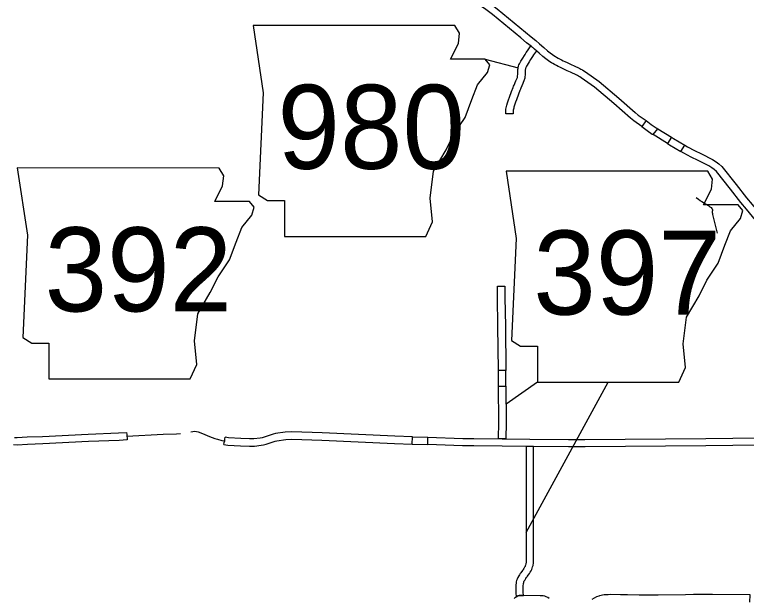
# Model space of a CAD drawing. Extents: x 77230 to 630905, y 790554 to 1662844.
# Drawn here: x 528426 to 553250, y 1540788 to 1560593 of the extents above; entities that cross this region are included whole.
import ezdxf

# ---------------------------------------------------------------- set-up
doc = ezdxf.new("R2010")
doc.units = 0
for name, color, linetype in [('Level 10', 7, 'Continuous'), ('Level 15', 7, 'Continuous'), ('Level 24', 7, 'Continuous'), ('Level 56', 7, 'Continuous')]:
    doc.layers.add(name, color=color, linetype=linetype)

msp = doc.modelspace()

# ---------------------------------------------------------------- linework, layer by layer
at = {"layer": 'Level 10'}
for points in [[(545335, 1557233), (545085, 1557233), (545085, 1557283), (545089, 1557341), (545095, 1557390), (545105, 1557436), (545114, 1557476), (545125, 1557518), (545148, 1557598), (545182, 1557707), (545210, 1557789), (545282, 1557982), (545336, 1558118), (545355, 1558164), (545370, 1558200), (545434, 1558352), (545480, 1558463), (545483, 1558472), (545487, 1558489), (545491, 1558515), (545496, 1558564), (545501, 1558729), (545503, 1558769), (545508, 1558806), (545518, 1558848), (545534, 1558888), (545552, 1558927), (545578, 1558975), (545599, 1559011), (545670, 1559122), (545719, 1559204), (545742, 1559239), (545784, 1559307), (545822, 1559365), (545935, 1559532), (546125, 1559367)], [(546125, 1559367), (546030, 1559225), (545994, 1559172), (545953, 1559105), (545931, 1559072), (545883, 1558991), (545812, 1558880), (545795, 1558850), (545775, 1558814), (545764, 1558791), (545758, 1558774), (545754, 1558761), (545752, 1558744), (545750, 1558717), (545746, 1558548), (545739, 1558482), (545732, 1558437), (545724, 1558408), (545717, 1558381), (545664, 1558256), (545601, 1558103), (545586, 1558068), (545568, 1558024), (545515, 1557892), (545446, 1557705), (545420, 1557629), (545387, 1557526), (545366, 1557452), (545357, 1557417), (545349, 1557383), (545342, 1557349), (545338, 1557317), (545335, 1557275), (545335, 1557233)], [(551548, 1554390), (551623, 1554338), (551680, 1554291), (551698, 1554276), (551737, 1554256), (551790, 1554219), (551819, 1554195), (551869, 1554169), (551906, 1554154), (551936, 1554130), (551977, 1554105), (552016, 1554075), (552056, 1554045), (552079, 1554014), (552089, 1553999), (552098, 1553974), (552098, 1553944), (552089, 1553909), (552089, 1553882), (552096, 1553848), (552104, 1553808), (552115, 1553765)], [(552115, 1553765), (552258, 1553176)], [(545086, 1548523), (544836, 1548523), (544823, 1550021), (544803, 1550996), (544810, 1551385), (545060, 1551384)], [(545060, 1551384), (545053, 1550996), (545073, 1550025), (545086, 1548523)], [(544841, 1547983), (544836, 1548523)], [(545091, 1547983), (545086, 1548523)], [(545090, 1546197), (544840, 1546200), (544852, 1546761), (544841, 1547983)], [(544841, 1547983), (545091, 1547983), (545102, 1546760), (545090, 1546197)], [(528416, 1546250), (528510, 1546242), (528846, 1546264), (529375, 1546283), (530924, 1546359), (531954, 1546400), (532226, 1546416)], [(532233, 1546291), (533465, 1546363), (533918, 1546366), (534055, 1546380)], [(534399, 1546444), (534534, 1546456), (534648, 1546439), (534798, 1546384), (535042, 1546279), (535218, 1546213), (535306, 1546184), (535454, 1546147), (535551, 1546133)], [(541916, 1546021), (541920, 1546270), (541327, 1546291), (538856, 1546404), (537828, 1546441), (537604, 1546429), (537275, 1546380), (537195, 1546360), (536891, 1546259), (536821, 1546240), (536754, 1546229), (536545, 1546204), (536394, 1546203), (536104, 1546210), (535685, 1546240), (535569, 1546257)], [(532249, 1546166), (531967, 1546150), (530935, 1546109), (529386, 1546034), (528858, 1546014), (528508, 1545991), (528383, 1546002)], [(535523, 1546011), (535658, 1545991), (536092, 1545961), (536392, 1545953), (536561, 1545955), (536790, 1545982), (536874, 1545996), (536963, 1546019), (537265, 1546120), (537324, 1546134), (537629, 1546180), (537830, 1546191), (538846, 1546154), (541317, 1546041), (541916, 1546021)], [(541920, 1546270), (542448, 1546252)], [(542440, 1546003), (542448, 1546252), (543627, 1546212), (544004, 1546215), (544964, 1546198), (545900, 1546192)], [(545900, 1546192), (547220, 1546175), (547773, 1546183), (551870, 1546212), (553709, 1546232), (553711, 1545982)], [(541916, 1546021), (542440, 1546003)], [(545897, 1545942), (544961, 1545948), (544003, 1545965), (543624, 1545962), (542440, 1546003)], [(546024, 1545941), (545774, 1545943), (545780, 1542051), (545777, 1542011)], [(553711, 1545982), (551872, 1545962), (547776, 1545933), (547220, 1545925), (545897, 1545942)], [(546026, 1541989), (546030, 1542041), (546024, 1545941)], [(545777, 1542011), (545767, 1541963), (545757, 1541919), (545750, 1541895), (545741, 1541869), (545728, 1541844), (545703, 1541800), (545683, 1541767), (545663, 1541740), (545619, 1541690), (545596, 1541658), (545577, 1541633), (545552, 1541592), (545526, 1541548), (545494, 1541492), (545471, 1541440), (545456, 1541392), (545445, 1541347), (545438, 1541303), (545431, 1541244), (545428, 1541174), (545427, 1541101), (545427, 1541023), (545430, 1540974), (545442, 1540843), (545494, 1540873), (545542, 1540884), (545689, 1540886)], [(545689, 1540886), (545679, 1540994), (545677, 1541032), (545677, 1541098), (545678, 1541165), (545681, 1541224), (545686, 1541269), (545690, 1541297), (545698, 1541326), (545706, 1541353), (545717, 1541380), (545741, 1541422), (545765, 1541461), (545785, 1541492), (545798, 1541511), (545815, 1541534), (545857, 1541583), (545890, 1541627), (545918, 1541672), (545949, 1541727), (545970, 1541769), (545988, 1541816), (545999, 1541858), (546012, 1541908), (546026, 1541989)], [(546564, 1540788), (546517, 1540814), (546461, 1540841), (546412, 1540858), (546359, 1540869), (546309, 1540877), (546256, 1540879), (545680, 1540886), (545601, 1540886), (545567, 1540884), (545546, 1540883), (545521, 1540879), (545495, 1540872), (545471, 1540861), (545451, 1540849), (545432, 1540836), (545413, 1540822), (545391, 1540801), (545374, 1540780)], [(553372, 1540663), (553376, 1540913), (552103, 1540922), (551457, 1540919), (551188, 1540910), (550258, 1540897), (549906, 1540893), (549617, 1540893), (549218, 1540903), (548984, 1540910), (548632, 1540915), (548564, 1540912), (548490, 1540910), (548431, 1540904), (548373, 1540897), (548323, 1540887), (548271, 1540873), (548244, 1540864), (548171, 1540837), (548084, 1540796)], [(548084, 1540796), (548003, 1540747)]]:
    msp.add_lwpolyline(points, dxfattribs=at)
for start, end in [(180.861, 189.4167), (345.1341, 353.6929)]:
    msp.add_arc((533903, 1546441), 1677, start, end, dxfattribs=at)
at = {"layer": 'Level 15'}
for points in [[(546344, 1559170), (546216, 1559291), (546065, 1559417), (545952, 1559519), (545792, 1559642), (545601, 1559806), (544640, 1560598), (544550, 1560668), (544368, 1560797), (543826, 1561163), (542988, 1561739), (543130, 1561945)], [(543130, 1561945), (543967, 1561370), (544511, 1561002), (544699, 1560869), (544796, 1560793), (545762, 1559997), (545950, 1559836), (546112, 1559711), (546229, 1559606), (546382, 1559478), (546505, 1559361)], [(546505, 1559361), (546595, 1559294)], [(546595, 1559294), (546678, 1559236), (546723, 1559206), (546772, 1559174), (546814, 1559148), (546865, 1559120), (546929, 1559085), (546981, 1559058), (547034, 1559030), (547095, 1559000), (547167, 1558966), (547279, 1558915), (547331, 1558892), (547390, 1558864), (547600, 1558765), (547637, 1558747), (547688, 1558718), (547735, 1558688), (547788, 1558652), (548256, 1558325)], [(546445, 1559094), (546344, 1559170)], [(548095, 1558134), (547647, 1558446), (547598, 1558479), (547559, 1558504), (547521, 1558526), (547493, 1558539), (547284, 1558638), (547227, 1558665), (547176, 1558688), (547062, 1558740), (546987, 1558775), (546922, 1558807), (546865, 1558836), (546811, 1558865), (546746, 1558900), (546689, 1558932), (546639, 1558962), (546585, 1558997), (546537, 1559029), (546445, 1559094)], [(548256, 1558325), (548921, 1557764), (549482, 1557268), (549580, 1557187), (549845, 1556997), (549701, 1556793)], [(549701, 1556793), (549427, 1556989), (549319, 1557079), (548758, 1557575), (548095, 1558134)], [(549845, 1556997), (550024, 1556868), (550192, 1556752), (550246, 1556718)], [(549701, 1556793), (549880, 1556664), (550054, 1556543), (550090, 1556522)], [(550570, 1556223), (550090, 1556522), (550246, 1556718)], [(550246, 1556718), (550709, 1556431), (550570, 1556223)], [(550570, 1556223), (550643, 1556178), (551029, 1555949)], [(550709, 1556431), (550773, 1556391), (551163, 1556160)], [(552709, 1554675), (552238, 1555271), (552157, 1555340), (552080, 1555397), (551977, 1555465), (551616, 1555649), (551382, 1555754), (551129, 1555889), (551029, 1555949), (551163, 1556160)], [(551163, 1556160), (551252, 1556107), (551492, 1555979), (551724, 1555875), (552103, 1555681), (552224, 1555602), (552313, 1555535), (552419, 1555445), (552905, 1554830)], [(552905, 1554830), (553260, 1554378), (553446, 1554157), (554625, 1552707), (554767, 1552517), (554828, 1552428), (554875, 1552318), (554894, 1552239), (554904, 1552097)], [(554652, 1552112), (554646, 1552201), (554637, 1552239), (554608, 1552307), (554564, 1552371), (554428, 1552553), (553253, 1553997), (553066, 1554220), (552709, 1554675)]]:
    msp.add_lwpolyline(points, dxfattribs=at)
at = {"layer": 'Level 24'}
for points in [[(536513, 1560227), (536855, 1557943), (536703, 1554479), (537008, 1554289), (537579, 1554289), (537579, 1553071), (542375, 1553071), (542603, 1553566), (542527, 1554365), (542641, 1555278), (543060, 1556002), (543326, 1556535), (543707, 1557106), (543936, 1557715), (544126, 1558209), (544468, 1558628), (544545, 1558895), (544392, 1559085), (543212, 1559085), (543479, 1559618), (543517, 1559960), (543359, 1560224)], [(536513, 1560227), (536855, 1557943), (536703, 1554479), (537008, 1554289), (537579, 1554289), (537579, 1553071), (542375, 1553071), (542603, 1553566), (542527, 1554365), (542641, 1555278), (543060, 1556002), (543326, 1556535), (543707, 1557106), (543936, 1557715), (544126, 1558209), (544468, 1558628), (544545, 1558895), (544392, 1559085), (543212, 1559085), (543479, 1559618), (543517, 1559960), (543359, 1560224)], [(528516, 1555390), (528859, 1553106), (528706, 1549642), (529011, 1549452), (529582, 1549452), (529582, 1548234), (534378, 1548234), (534607, 1548728), (534530, 1549528), (534645, 1550441), (535063, 1551165), (535330, 1551698), (535710, 1552269), (535939, 1552878), (536129, 1553372), (536472, 1553791), (536548, 1554058), (536396, 1554248), (535216, 1554248), (535482, 1554781), (535520, 1555123), (535362, 1555387)], [(528516, 1555390), (528859, 1553106), (528706, 1549642), (529011, 1549452), (529582, 1549452), (529582, 1548234), (534378, 1548234), (534607, 1548728), (534530, 1549528), (534645, 1550441), (535063, 1551165), (535330, 1551698), (535710, 1552269), (535939, 1552878), (536129, 1553372), (536472, 1553791), (536548, 1554058), (536396, 1554248), (535216, 1554248), (535482, 1554781), (535520, 1555123), (535362, 1555387)], [(545096, 1555281), (545438, 1552997), (545286, 1549533), (545591, 1549342), (546162, 1549342), (546162, 1548124), (550958, 1548124), (551186, 1548619), (551110, 1549419), (551224, 1550332), (551643, 1551055), (551909, 1551588), (552290, 1552159), (552518, 1552768), (552709, 1553263), (553051, 1553682), (553128, 1553948), (552975, 1554139), (551795, 1554139), (552062, 1554672), (552100, 1555014), (551942, 1555277)], [(545096, 1555281), (545438, 1552997), (545286, 1549533), (545591, 1549342), (546162, 1549342), (546162, 1548124), (550958, 1548124), (551186, 1548619), (551110, 1549419), (551224, 1550332), (551643, 1551055), (551909, 1551588), (552290, 1552159), (552518, 1552768), (552709, 1553263), (553051, 1553682), (553128, 1553948), (552975, 1554139), (551795, 1554139), (552062, 1554672), (552100, 1555014), (551942, 1555277)]]:
    msp.add_lwpolyline(points, close=True, dxfattribs=at)
at = {"layer": 'Level 56'}
for p, q in [((544392, 1559085), (545506, 1558787)), ((544392, 1559085), (545506, 1558787)), ((546162, 1548124), (545096, 1547372)), ((546162, 1548124), (545096, 1547372)), ((545779, 1543027), (548560, 1548124)), ((545779, 1543027), (548560, 1548124))]:
    msp.add_line(p, q, dxfattribs=at)

# ---------------------------------------------------------------- texts
at = {"layer": 'Level 24'}
for s, p in [('980', (537342, 1555362)), ('980', (537342, 1555362)), ('392', (529443, 1550525)), ('392', (529443, 1550525)), ('397', (546022, 1550416)), ('397', (546022, 1550416))]:
    msp.add_text(s, height=2851.2, dxfattribs=at).set_placement(p)

doc.saveas('drawing.dxf')
